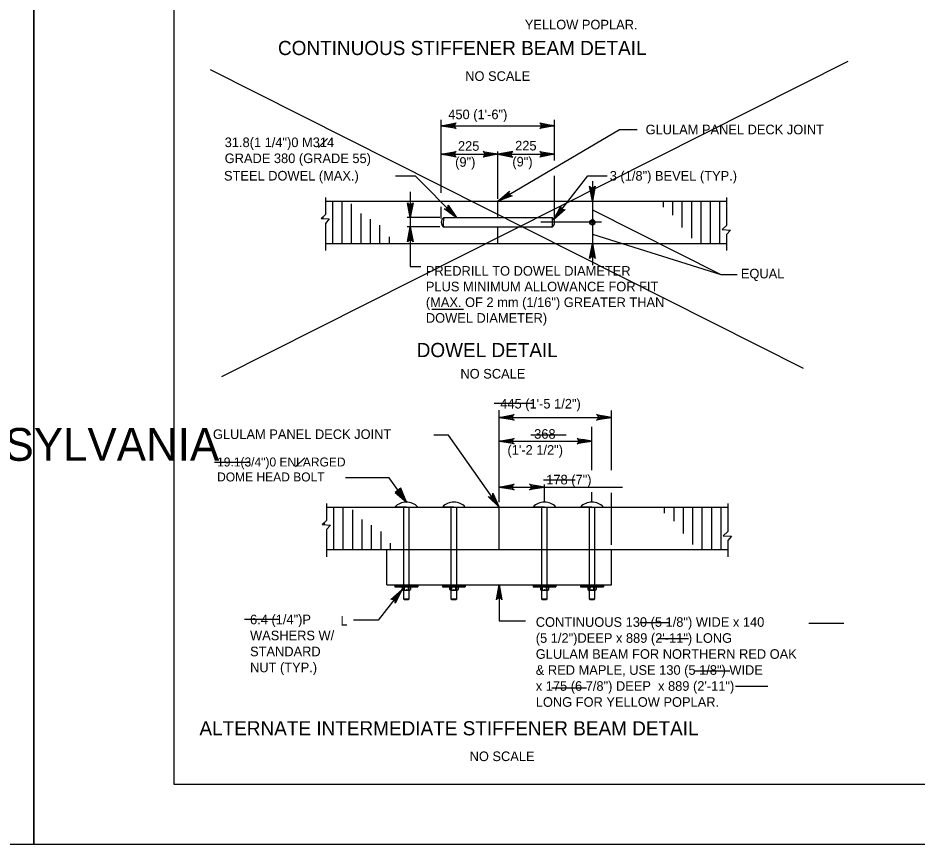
# Model space of a CAD drawing. Extents: x 179 to 454, y -271 to 54.
# Drawn here: x 243.55 to 254.79, y -132 to -121.67 of the extents above; entities that cross this region are included whole.
import ezdxf

# ---------------------------------------------------------------- set-up
doc = ezdxf.new("R2010")
doc.units = 0
for name, color, linetype in [('Level 1', 7, 'Continuous'), ('Level 2', 7, 'Continuous'), ('Level 3', 7, 'Continuous'), ('Level 41', 7, 'Continuous'), ('Level 5', 7, 'Continuous'), ('Level 62', 7, 'Continuous'), ('Level 63', 7, 'Continuous')]:
    doc.layers.add(name, color=color, linetype=linetype)

msp = doc.modelspace()

# ---------------------------------------------------------------- linework, layer by layer
at = {"layer": 'Level 1'}
msp.add_lwpolyline([(245.497, -131.25), (276.997, -131.25), (276.997, -110.75), (245.497, -110.75)], close=True, dxfattribs=at)
at = {"layer": 'Level 2'}
for p, q in [((247.394, -123.916), (247.394, -124.126)), ((247.394, -123.959), (252.408, -123.959)), ((249.551, -124.166), (249.551, -123.959)), ((252.408, -123.916), (252.408, -124.264)), ((247.394, -124.126), (247.339, -124.178)), ((247.339, -124.178), (247.443, -124.184)), ((247.443, -124.184), (247.394, -124.239)), ((247.394, -124.239), (247.394, -124.579)), ((249.551, -124.491), (249.551, -124.284)), ((252.408, -124.264), (252.353, -124.316)), ((252.353, -124.316), (252.457, -124.322)), ((252.457, -124.322), (252.408, -124.376)), ((252.408, -124.376), (252.408, -124.579)), ((247.394, -124.491), (252.408, -124.491)), ((248.189, -127.422), (247.646, -127.422)), ((248.406, -127.723), (248.189, -127.422)), ((247.409, -127.743), (247.409, -127.954)), ((247.409, -127.787), (252.423, -127.787)), ((248.406, -127.787), (248.263, -127.787)), ((248.375, -128.94), (248.375, -127.787)), ((248.406, -127.787), (248.549, -127.787)), ((248.438, -127.787), (248.438, -128.94)), ((248.968, -128.94), (248.968, -127.787)), ((249.031, -127.787), (249.031, -128.94)), ((249.566, -128.319), (249.566, -127.787)), ((250.101, -128.94), (250.101, -127.787)), ((250.164, -127.787), (250.164, -128.94)), ((250.695, -128.94), (250.695, -127.787)), ((250.758, -127.787), (250.758, -128.94)), ((252.423, -127.743), (252.423, -128.091)), ((247.409, -127.954), (247.354, -128.006)), ((247.354, -128.006), (247.458, -128.012)), ((247.458, -128.012), (247.409, -128.066)), ((247.409, -128.066), (247.409, -128.407)), ((252.423, -128.091), (252.368, -128.144)), ((252.368, -128.144), (252.472, -128.149)), ((252.472, -128.149), (252.423, -128.204)), ((252.423, -128.204), (252.423, -128.407)), ((247.409, -128.319), (252.423, -128.319)), ((248.161, -128.759), (248.161, -128.319)), ((250.972, -128.759), (250.972, -128.319)), ((248.161, -128.759), (250.972, -128.759)), ((248.458, -128.783), (248.354, -128.783)), ((248.354, -128.783), (248.354, -128.819)), ((248.382, -128.827), (248.382, -128.783)), ((248.431, -128.827), (248.431, -128.783)), ((248.458, -128.783), (248.458, -128.819)), ((248.947, -128.783), (248.947, -128.819)), ((249.052, -128.783), (248.947, -128.783)), ((248.975, -128.827), (248.975, -128.783)), ((249.024, -128.827), (249.024, -128.783)), ((249.052, -128.783), (249.052, -128.819)), ((250.081, -128.783), (250.081, -128.819)), ((250.185, -128.783), (250.081, -128.783)), ((250.108, -128.827), (250.108, -128.783)), ((250.157, -128.827), (250.157, -128.783)), ((250.185, -128.783), (250.185, -128.819)), ((250.674, -128.783), (250.674, -128.819)), ((250.778, -128.783), (250.674, -128.783)), ((250.702, -128.827), (250.702, -128.783)), ((250.751, -128.827), (250.751, -128.783)), ((250.778, -128.783), (250.778, -128.819)), ((248.354, -128.819), (248.369, -128.827)), ((248.369, -128.827), (248.443, -128.827)), ((248.443, -128.827), (248.458, -128.819)), ((248.947, -128.819), (248.963, -128.827)), ((248.963, -128.827), (249.037, -128.827)), ((249.037, -128.827), (249.052, -128.819)), ((250.081, -128.819), (250.096, -128.827)), ((250.096, -128.827), (250.17, -128.827)), ((250.17, -128.827), (250.185, -128.819)), ((250.674, -128.819), (250.689, -128.827)), ((250.689, -128.827), (250.763, -128.827)), ((250.763, -128.827), (250.778, -128.819)), ((248.438, -128.94), (248.375, -128.94)), ((248.382, -128.947), (248.375, -128.94)), ((248.43, -128.947), (248.382, -128.947)), ((248.438, -128.94), (248.43, -128.947)), ((248.976, -128.947), (248.968, -128.94)), ((249.031, -128.94), (248.968, -128.94)), ((249.023, -128.947), (248.976, -128.947)), ((249.031, -128.94), (249.023, -128.947)), ((250.109, -128.947), (250.101, -128.94)), ((250.164, -128.94), (250.101, -128.94)), ((250.156, -128.947), (250.109, -128.947)), ((250.164, -128.94), (250.156, -128.947)), ((250.702, -128.947), (250.695, -128.94)), ((250.758, -128.94), (250.695, -128.94)), ((250.75, -128.947), (250.702, -128.947)), ((250.758, -128.94), (250.75, -128.947))]:
    msp.add_line(p, q, dxfattribs=at)
msp.add_lwpolyline([(250.251, -124.191), (250.676, -123.645), (250.917, -123.645)], dxfattribs=at)
for points in [[(250.251, -124.191), (250.255, -124.188), (250.253, -124.186)], [(248.406, -127.723), (248.337, -127.551), (248.264, -127.604)]]:
    msp.add_lwpolyline(points, close=True, dxfattribs=at)
for centre, radius, start, end in [((248.406, -127.915), 0.192, 41.8701, 138.1299), ((248.38, -128.784), 0.0434, 233, 307), ((248.432, -128.784), 0.0434, 233, 307), ((248.974, -128.784), 0.0434, 233, 307), ((249.026, -128.784), 0.0434, 233, 307), ((250.107, -128.784), 0.0434, 233, 307), ((250.159, -128.784), 0.0434, 233, 307), ((250.7, -128.784), 0.0434, 233, 307), ((250.752, -128.784), 0.0434, 233, 307)]:
    msp.add_arc(centre, radius, start, end, dxfattribs=at)
at = {"layer": 'Level 3'}
for p, q in [((248.843, -123.857), (248.843, -122.944)), ((250.26, -123.454), (250.26, -122.944)), ((248.843, -123.018), (250.26, -123.018)), ((247.307, -123.289), (247.42, -123.177)), ((248.843, -123.374), (250.26, -123.374)), ((249.551, -123.931), (249.551, -123.342)), ((248.269, -123.645), (248.514, -123.645)), ((249.033, -124.166), (248.514, -123.644)), ((250.26, -124.179), (250.26, -123.646)), ((250.732, -123.709), (250.732, -124.761)), ((248.455, -123.843), (248.455, -124.779)), ((248.843, -124.179), (248.843, -124.031)), ((250.732, -124.069), (252.338, -124.879)), ((248.823, -124.166), (248.418, -124.166)), ((248.823, -124.284), (248.416, -124.284)), ((250.844, -124.225), (250.087, -124.225)), ((250.732, -124.374), (252.338, -124.879)), ((248.455, -124.779), (248.587, -124.779)), ((252.338, -124.879), (252.543, -124.879)), ((248.725, -125.313), (249.12, -125.313)), ((247.021, -127.283), (247.136, -127.169)), ((248.053, -129.201), (247.747, -129.201)), ((249.566, -129.207), (249.895, -129.207))]:
    msp.add_line(p, q, dxfattribs=at)
for points in [[(248.843, -123.018), (249.029, -122.983), (249.015, -122.993), (249.007, -123.006), (249.005, -123.018), (249.007, -123.031), (249.015, -123.043), (249.029, -123.053), (248.843, -123.018), (249.015, -123.043), (249.007, -123.031), (248.843, -123.018), (249.005, -123.018), (249.007, -123.006), (248.843, -123.018), (249.015, -122.993)], [(249.551, -123.959), (251.07, -123.065), (251.291, -123.065)], [(250.26, -123.018), (250.073, -123.053), (250.088, -123.043), (250.095, -123.031), (250.097, -123.018), (250.095, -123.006), (250.088, -122.993), (250.073, -122.983), (250.26, -123.018), (250.088, -122.993), (250.095, -123.006), (250.26, -123.018), (250.097, -123.018), (250.095, -123.031), (250.26, -123.018), (250.088, -123.043)], [(248.843, -123.374), (249.029, -123.339), (249.015, -123.349), (249.007, -123.361), (249.005, -123.374), (249.007, -123.386), (249.015, -123.399), (249.029, -123.409), (248.843, -123.374), (249.015, -123.399), (249.007, -123.386), (248.843, -123.374), (249.005, -123.374), (249.007, -123.361), (248.843, -123.374), (249.015, -123.349)], [(249.551, -123.374), (249.365, -123.409), (249.379, -123.399), (249.386, -123.386), (249.389, -123.374), (249.386, -123.361), (249.379, -123.349), (249.365, -123.339), (249.551, -123.374), (249.379, -123.349), (249.386, -123.361), (249.551, -123.374), (249.389, -123.374), (249.386, -123.386), (249.551, -123.374), (249.379, -123.399)], [(249.551, -123.374), (249.738, -123.409), (249.723, -123.399), (249.716, -123.386), (249.714, -123.374), (249.716, -123.361), (249.723, -123.349), (249.738, -123.339), (249.551, -123.374), (249.723, -123.349), (249.716, -123.361), (249.551, -123.374), (249.714, -123.374), (249.716, -123.386), (249.551, -123.374), (249.723, -123.399)], [(250.26, -123.374), (250.073, -123.409), (250.088, -123.399), (250.095, -123.386), (250.097, -123.374), (250.095, -123.361), (250.088, -123.349), (250.073, -123.339), (250.26, -123.374), (250.088, -123.349), (250.095, -123.361), (250.26, -123.374), (250.097, -123.374), (250.095, -123.386), (250.26, -123.374), (250.088, -123.399)], [(249.551, -123.959), (249.694, -123.835), (249.687, -123.851), (249.687, -123.865), (249.691, -123.877), (249.699, -123.887), (249.712, -123.894), (249.73, -123.895), (249.551, -123.959), (249.712, -123.894), (249.699, -123.887), (249.551, -123.959), (249.691, -123.877), (249.687, -123.865), (249.551, -123.959), (249.687, -123.851)], [(250.732, -123.96), (250.697, -123.773), (250.707, -123.788), (250.72, -123.795), (250.732, -123.797), (250.745, -123.795), (250.757, -123.788), (250.767, -123.773), (250.732, -123.96), (250.757, -123.788), (250.745, -123.795), (250.732, -123.96), (250.732, -123.797), (250.72, -123.795), (250.732, -123.96), (250.707, -123.788)], [(248.455, -124.166), (248.42, -123.98), (248.43, -123.994), (248.443, -124.001), (248.455, -124.004), (248.468, -124.001), (248.48, -123.994), (248.49, -123.98), (248.455, -124.166), (248.48, -123.994), (248.468, -124.001), (248.455, -124.166), (248.455, -124.004), (248.443, -124.001), (248.455, -124.166), (248.43, -123.994)], [(249.033, -124.166), (248.877, -124.059), (248.894, -124.062), (248.908, -124.058), (248.919, -124.051), (248.926, -124.041), (248.93, -124.027), (248.927, -124.009), (249.033, -124.166), (248.93, -124.027), (248.926, -124.041), (249.033, -124.166), (248.919, -124.051), (248.908, -124.058), (249.033, -124.166), (248.894, -124.062)], [(250.251, -124.191), (250.338, -124.022), (250.337, -124.04), (250.342, -124.053), (250.351, -124.063), (250.362, -124.069), (250.376, -124.07), (250.393, -124.065), (250.251, -124.191), (250.376, -124.07), (250.362, -124.069), (250.251, -124.191), (250.351, -124.063), (250.342, -124.053), (250.251, -124.191), (250.337, -124.04)], [(248.455, -124.284), (248.49, -124.471), (248.48, -124.456), (248.468, -124.449), (248.455, -124.447), (248.443, -124.449), (248.43, -124.456), (248.42, -124.471), (248.455, -124.284), (248.43, -124.456), (248.443, -124.449), (248.455, -124.284), (248.455, -124.447), (248.468, -124.449), (248.455, -124.284), (248.48, -124.456)], [(250.732, -124.491), (250.767, -124.677), (250.757, -124.663), (250.745, -124.656), (250.732, -124.653), (250.72, -124.656), (250.707, -124.663), (250.697, -124.677), (250.732, -124.491), (250.707, -124.663), (250.72, -124.656), (250.732, -124.491), (250.732, -124.653), (250.745, -124.656), (250.732, -124.491), (250.757, -124.663)], [(249.566, -127.787), (248.933, -126.888), (248.748, -126.888)], [(248.406, -127.723), (248.269, -127.593), (248.285, -127.598), (248.3, -127.597), (248.311, -127.591), (248.32, -127.582), (248.326, -127.569), (248.326, -127.552), (248.406, -127.723), (248.326, -127.569), (248.32, -127.582), (248.406, -127.723), (248.311, -127.591), (248.3, -127.597), (248.406, -127.723), (248.285, -127.598)], [(249.566, -127.787), (249.43, -127.655), (249.447, -127.661), (249.461, -127.66), (249.472, -127.654), (249.481, -127.645), (249.487, -127.632), (249.487, -127.614), (249.566, -127.787), (249.487, -127.632), (249.481, -127.645), (249.566, -127.787), (249.472, -127.654), (249.461, -127.66), (249.566, -127.787), (249.447, -127.661)], [(249.566, -128.759), (249.601, -128.946), (249.591, -128.931), (249.579, -128.924), (249.566, -128.922), (249.554, -128.924), (249.541, -128.931), (249.531, -128.946), (249.566, -128.759), (249.541, -128.931), (249.554, -128.924), (249.566, -128.759), (249.566, -128.922), (249.579, -128.924), (249.566, -128.759), (249.591, -128.931)], [(249.566, -128.759), (249.566, -129.207)], [(248.354, -128.819), (248.052, -129.201)], [(248.354, -128.819), (248.266, -128.987), (248.267, -128.969), (248.262, -128.956), (248.253, -128.946), (248.242, -128.94), (248.228, -128.938), (248.211, -128.943), (248.354, -128.819), (248.228, -128.938), (248.242, -128.94), (248.354, -128.819), (248.253, -128.946), (248.262, -128.956), (248.354, -128.819), (248.267, -128.969)]]:
    msp.add_lwpolyline(points, dxfattribs=at)
for points in [[(249.551, -123.959), (249.556, -123.958), (249.555, -123.956)], [(248.967, -124.072), (248.94, -124.099), (249.034, -124.166)], [(249.566, -127.787), (249.564, -127.783), (249.562, -127.785)], [(249.566, -128.759), (249.565, -128.764), (249.567, -128.764)], [(248.354, -128.819), (248.35, -128.822), (248.352, -128.823)]]:
    msp.add_lwpolyline(points, close=True, dxfattribs=at)
for radius in [0.0333, 0.0167]:
    msp.add_circle((250.732, -124.225), radius, dxfattribs=at)
at = {"layer": 'Level 41'}
for p, q in [((253.924, -122.215), (246.093, -126.158)), ((245.952, -122.315), (253.367, -126.049)), ((249.505, -126.486), (249.991, -126.486)), ((249.961, -126.881), (250.405, -126.881)), ((246.007, -127.225), (246.452, -127.225)), ((250.122, -127.447), (250.517, -127.447)), ((246.381, -129.188), (246.816, -129.188)), ((251.326, -129.228), (251.69, -129.228)), ((253.439, -129.238), (253.874, -129.238)), ((251.548, -129.431), (251.932, -129.431)), ((252.003, -129.835), (252.448, -129.835)), ((252.519, -130.028), (252.923, -130.028)), ((250.223, -130.048), (250.658, -130.048))]:
    msp.add_line(p, q, dxfattribs=at)
at = {"layer": 'Level 5'}
for p, q in [((247.485, -124.491), (247.485, -123.959)), ((247.603, -124.491), (247.603, -123.959)), ((251.619, -124.034), (251.619, -123.959)), ((251.737, -124.136), (251.737, -123.959)), ((251.855, -124.289), (251.855, -123.959)), ((251.973, -124.425), (251.973, -123.959)), ((252.091, -124.489), (252.091, -123.959)), ((252.209, -124.491), (252.209, -123.959)), ((252.327, -124.491), (252.327, -123.959)), ((247.721, -124.491), (247.721, -123.994)), ((247.367, -124.18), (247.367, -124.152)), ((247.839, -124.491), (247.839, -124.114)), ((247.957, -124.491), (247.957, -124.185)), ((248.873, -124.166), (250.229, -124.166)), ((248.076, -124.491), (248.076, -124.263)), ((248.872, -124.284), (250.23, -124.284)), ((248.194, -124.49), (248.194, -124.409)), ((252.446, -124.335), (252.446, -124.321)), ((248.312, -124.49), (248.312, -124.486)), ((249.566, -127.725), (249.566, -126.576)), ((249.566, -126.665), (250.972, -126.665)), ((250.972, -127.323), (250.972, -126.577)), ((250.972, -126.966), (250.972, -126.577)), ((250.972, -126.665), (250.972, -126.665)), ((249.566, -127.725), (249.566, -126.784)), ((250.726, -127.007), (250.726, -126.784)), ((249.566, -126.962), (250.726, -126.962)), ((250.726, -127.323), (250.726, -126.925)), ((250.726, -126.962), (250.726, -126.962)), ((249.566, -127.725), (249.566, -127.359)), ((249.566, -127.537), (251.11, -127.537)), ((250.133, -127.726), (250.133, -127.504)), ((250.133, -127.537), (250.133, -127.537)), ((250.726, -127.726), (250.726, -127.599)), ((250.972, -128.257), (250.972, -127.608)), ((247.5, -128.318), (247.5, -127.787)), ((247.618, -128.318), (247.618, -127.787)), ((249, -127.787), (248.857, -127.787)), ((249, -127.787), (249.142, -127.787)), ((249.566, -127.787), (249.566, -127.787)), ((250.133, -127.787), (249.99, -127.787)), ((250.133, -127.787), (250.275, -127.787)), ((250.133, -127.787), (250.133, -127.787)), ((250.726, -127.787), (250.583, -127.787)), ((250.726, -127.787), (250.869, -127.787)), ((250.726, -127.787), (250.726, -127.787)), ((251.634, -127.862), (251.634, -127.787)), ((251.752, -127.963), (251.752, -127.787)), ((251.87, -128.117), (251.87, -127.787)), ((251.988, -128.253), (251.988, -127.787)), ((252.106, -128.316), (252.106, -127.787)), ((252.224, -128.319), (252.224, -127.787)), ((252.343, -128.319), (252.343, -127.787)), ((247.736, -128.318), (247.736, -127.821)), ((247.382, -128.007), (247.382, -127.979)), ((247.854, -128.318), (247.854, -127.941)), ((247.972, -128.318), (247.972, -128.013)), ((248.09, -128.318), (248.09, -128.091)), ((248.209, -128.318), (248.209, -128.236)), ((252.461, -128.162), (252.461, -128.149)), ((248.327, -128.318), (248.327, -128.313)), ((250.972, -128.319), (250.972, -128.319)), ((248.263, -128.759), (248.263, -128.783)), ((248.263, -128.771), (248.549, -128.771)), ((248.263, -128.783), (248.549, -128.783)), ((248.549, -128.759), (248.549, -128.783)), ((248.857, -128.759), (248.857, -128.783)), ((248.857, -128.771), (249.142, -128.771)), ((248.857, -128.783), (249.142, -128.783)), ((249.142, -128.759), (249.142, -128.783)), ((249.99, -128.759), (249.99, -128.783)), ((249.99, -128.771), (250.275, -128.771)), ((249.99, -128.783), (250.275, -128.783)), ((250.275, -128.759), (250.275, -128.783)), ((250.583, -128.759), (250.583, -128.783)), ((250.583, -128.771), (250.869, -128.771)), ((250.583, -128.783), (250.869, -128.783)), ((250.869, -128.759), (250.869, -128.783))]:
    msp.add_line(p, q, dxfattribs=at)
for points in [[(249.566, -126.665), (249.753, -126.63), (249.738, -126.64), (249.731, -126.653), (249.729, -126.665), (249.731, -126.678), (249.738, -126.69), (249.753, -126.7), (249.566, -126.665), (249.738, -126.69), (249.731, -126.678), (249.566, -126.665), (249.729, -126.665), (249.731, -126.653), (249.566, -126.665), (249.738, -126.64)], [(250.972, -126.665), (250.785, -126.7), (250.8, -126.69), (250.807, -126.678), (250.809, -126.665), (250.807, -126.653), (250.8, -126.64), (250.785, -126.63), (250.972, -126.665), (250.8, -126.64), (250.807, -126.653), (250.972, -126.665), (250.809, -126.665), (250.807, -126.678), (250.972, -126.665), (250.8, -126.69)], [(249.566, -126.962), (249.753, -126.927), (249.738, -126.937), (249.731, -126.949), (249.729, -126.962), (249.731, -126.974), (249.738, -126.987), (249.753, -126.997), (249.566, -126.962), (249.738, -126.987), (249.731, -126.974), (249.566, -126.962), (249.729, -126.962), (249.731, -126.949), (249.566, -126.962), (249.738, -126.937)], [(250.726, -126.962), (250.54, -126.997), (250.554, -126.987), (250.561, -126.974), (250.564, -126.962), (250.561, -126.949), (250.554, -126.937), (250.54, -126.927), (250.726, -126.962), (250.554, -126.937), (250.561, -126.949), (250.726, -126.962), (250.564, -126.962), (250.561, -126.974), (250.726, -126.962), (250.554, -126.987)], [(249.566, -127.537), (249.753, -127.502), (249.738, -127.512), (249.731, -127.524), (249.729, -127.537), (249.731, -127.549), (249.738, -127.562), (249.753, -127.572), (249.566, -127.537), (249.738, -127.562), (249.731, -127.549), (249.566, -127.537), (249.729, -127.537), (249.731, -127.524), (249.566, -127.537), (249.738, -127.512)], [(250.133, -127.537), (249.946, -127.572), (249.961, -127.562), (249.968, -127.549), (249.97, -127.537), (249.968, -127.524), (249.961, -127.512), (249.946, -127.502), (250.133, -127.537), (249.961, -127.512), (249.968, -127.524), (250.133, -127.537), (249.97, -127.537), (249.968, -127.549), (250.133, -127.537), (249.961, -127.562)]]:
    msp.add_lwpolyline(points, dxfattribs=at)
for points in [[(249.684, -126.645), (249.684, -126.685), (249.566, -126.665)], [(250.854, -126.645), (250.854, -126.685), (250.972, -126.665)], [(249.684, -126.942), (249.684, -126.981), (249.566, -126.962)], [(250.608, -126.942), (250.608, -126.981), (250.726, -126.962)], [(249.684, -127.517), (249.684, -127.556), (249.566, -127.537)], [(250.015, -127.517), (250.015, -127.556), (250.133, -127.537)]]:
    msp.add_lwpolyline(points, close=True, dxfattribs=at)
for centre, radius, start, end in [((248.915, -124.226), 0.0728, 125.2575, 233.7233), ((249.172, -124.228), 0.305, 168.3368, 190.6439), ((250.187, -124.226), 0.0728, 306.2767, 54.7425), ((249.93, -124.228), 0.305, 349.3561, 11.6632), ((249, -127.915), 0.192, 41.8701, 138.1299), ((250.133, -127.915), 0.192, 41.8701, 138.1299), ((250.726, -127.915), 0.192, 41.8701, 138.1299)]:
    msp.add_arc(centre, radius, start, end, dxfattribs=at)
at = {"layer": 'Level 62'}
msp.add_line((243.747, -132), (243.747, -132), dxfattribs=at)
at = {"layer": 'Level 63'}
for points in [[(209.747, -132), (243.747, -132), (243.747, -110), (209.747, -110)], [(243.747, -132), (277.747, -132), (277.747, -110), (243.747, -110)]]:
    msp.add_lwpolyline(points, close=True, dxfattribs=at)

# ---------------------------------------------------------------- texts
at = {"layer": 'Level 1'}
msp.add_text('COMMONWEALTH OF PENNSYLVANIA', height=0.41038, dxfattribs=at).set_placement((235.943, -127.208))
at = {"layer": 'Level 3'}
for s, height, p in [('YELLOW POPLAR.', 0.12, (249.887, -121.813)), ('CONTINUOUS STIFFENER BEAM DETAIL', 0.17717, (246.801, -122.134)), ('NO SCALE', 0.12, (249.142, -122.457)), ('450 (1\'-6")', 0.12, (248.93, -122.936)), ('GLULAM PANEL DECK JOINT', 0.12, (251.397, -123.125)), ('31.8(1 1/4")0 M314', 0.12, (246.135, -123.285)), ('225', 0.12, (249.051, -123.331)), ('225', 0.12, (249.766, -123.327)), ('GRADE 380 (GRADE 55)', 0.12, (246.135, -123.485)), ('(9")', 0.12, (249.016, -123.531)), ('(9")', 0.12, (249.731, -123.527)), ('STEEL DOWEL (MAX.)', 0.12, (246.126, -123.703)), ('3 (1/8") BEVEL (TYP.)', 0.12, (250.949, -123.704)), ('PREDRILL TO DOWEL DIAMETER', 0.12, (248.65, -124.893)), ('EQUAL', 0.12, (252.588, -124.927)), ('PLUS MINIMUM ALLOWANCE FOR FIT', 0.12, (248.65, -125.089)), ('(MAX. OF 2 mm (1/16") GREATER THAN', 0.12, (248.65, -125.285)), ('DOWEL DIAMETER)', 0.12, (248.65, -125.481)), ('DOWEL DETAIL', 0.17717, (248.535, -125.911)), ('NO SCALE', 0.12, (249.082, -126.179)), ('GLULAM PANEL DECK JOINT', 0.12, (245.988, -126.935)), ('19.1(3/4")0 ENLARGED', 0.11233, (246.04, -127.279)), ('DOME HEAD BOLT', 0.11233, (246.04, -127.466)), ('6.4 (1/4")P', 0.12, (246.452, -129.252)), ('L', 0.12, (247.582, -129.268)), ('CONTINUOUS 130 (5 1/8") WIDE x 140', 0.12, (250.024, -129.284)), ('WASHERS W/ ', 0.12, (246.452, -129.452)), ('(5 1/2")DEEP x 889 (2\'-11") LONG', 0.12, (250.024, -129.484)), ('STANDARD', 0.12, (246.452, -129.652)), ('GLULAM BEAM FOR NORTHERN RED OAK', 0.12, (250.024, -129.684)), ('NUT (TYP.)', 0.12, (246.452, -129.852)), ('& RED MAPLE, USE 130 (5 1/8") WIDE', 0.12, (250.024, -129.884)), ('x 175 (6 7/8") DEEP  x 889 (2\'-11")', 0.12, (250.024, -130.084)), ('LONG FOR YELLOW POPLAR.', 0.12, (250.024, -130.284)), ('ALTERNATE INTERMEDIATE STIFFENER BEAM DETAIL', 0.17717, (245.819, -130.641)), ('NO SCALE', 0.12, (249.197, -130.963))]:
    msp.add_text(s, height=height, dxfattribs=at).set_placement(p)
at = {"layer": 'Level 5'}
for s, p in [('445 (1\'-5 1/2")', (249.58, -126.554)), ('368', (250.004, -126.932)), ('(1\'-2 1/2")', (249.67, -127.132)), ('178 (7")', (250.155, -127.503))]:
    msp.add_text(s, height=0.12, dxfattribs=at).set_placement(p)

doc.saveas('drawing.dxf')
